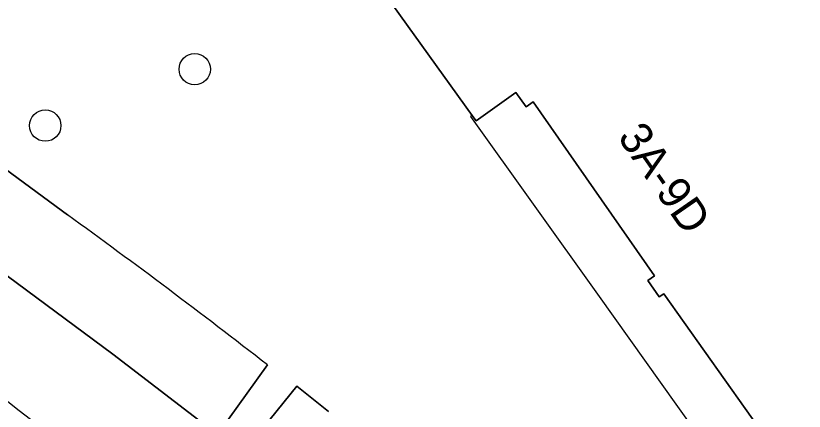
# Model space of a CAD drawing. Extents: x 161087 to 161926, y 382572 to 383873.
# Drawn here: x 161454.07 to 161478.62, y 383489.77 to 383502.09 of the extents above; entities that cross this region are included whole.
import ezdxf

# ---------------------------------------------------------------- set-up
doc = ezdxf.new("R2010")
doc.units = 0
for name, color, linetype in [('IMGEO_Boom', 7, 'Continuous'), ('IMGEO_Groenvoorziening', 7, 'Continuous'), ('IMGEO_OVBaan_gesloten', 7, 'Continuous'), ('IMGEO_Pand', 7, 'Continuous'), ('IMGEO_Pand_nummerreeks', 7, 'Continuous'), ('IMGEO_Pand_overbouw', 7, 'Continuous'), ('IMGEO_Parkeervlak_open', 7, 'Continuous'), ('IMGEO_Rijbaan_lokaal_gesloten', 7, 'Continuous'), ('IMGEO_Voetpad_open', 7, 'Continuous')]:
    doc.layers.add(name, color=color, linetype=linetype)

msp = doc.modelspace()

# ---------------------------------------------------------------- linework, layer by layer
at = {"layer": 'IMGEO_Boom'}
for centre in [(161459.639, 383500.424), (161454.983, 383498.667)]:
    msp.add_circle(centre, 0.489, dxfattribs=at)
at = {"layer": 'IMGEO_Groenvoorziening'}
msp.add_lwpolyline([(161463.804, 383489.759), (161462.815, 383490.544), (161461.112, 383488.439)], dxfattribs=at)
at = {"layer": 'IMGEO_OVBaan_gesloten'}
msp.add_arc((161002.692, 382901.097), 741.879, 51.652272, 53.859801, dxfattribs=at)
at = {"layer": 'IMGEO_Pand'}
msp.add_lwpolyline([(161460.387, 383509.966), (161468.277, 383498.982), (161468.401, 383498.81), (161469.635, 383499.697), (161469.956, 383499.25), (161470.175, 383499.408), (161473.959, 383493.989), (161473.747, 383493.839), (161474.103, 383493.332), (161474.242, 383493.43), (161478.045, 383488.066)], dxfattribs=at)
at = {"layer": 'IMGEO_Pand_overbouw'}
msp.add_lwpolyline([(161477.164, 383486.415), (161478.616, 383487.452), (161478.476, 383487.648), (161478.272, 383487.503), (161477.93, 383487.985), (161478.045, 383488.066), (161474.242, 383493.43), (161474.103, 383493.332), (161473.747, 383493.839), (161473.959, 383493.989), (161470.175, 383499.408), (161469.956, 383499.25), (161469.635, 383499.697), (161468.401, 383498.81), (161468.277, 383498.982), (161468.228, 383498.95), (161472.174, 383493.416)], close=True, dxfattribs=at)
at = {"layer": 'IMGEO_Parkeervlak_open'}
for points in [[(161455.679, 383495.885), (161444.906, 383503.831), (161443.362, 383501.719)], [(161443.362, 383501.719), (161457.088, 383491.546), (161460.345, 383489.047), (161461.899, 383491.213)]]:
    msp.add_lwpolyline(points, dxfattribs=at)
msp.add_arc((161323.291, 383313.156), 225.647, 52.10117, 54.07655, dxfattribs=at)
at = {"layer": 'IMGEO_Rijbaan_lokaal_gesloten'}
msp.add_lwpolyline([(161463.393, 383486.589), (161461.112, 383488.439), (161460.345, 383489.047), (161457.088, 383491.546), (161443.362, 383501.719), (161442.402, 383502.431), (161440.884, 383500.89), (161440.225, 383500.221)], dxfattribs=at)
msp.add_arc((161002.692, 382901.097), 741.879, 51.652272, 53.859801, dxfattribs=at)
at = {"layer": 'IMGEO_Voetpad_open'}
for points in [[(161456.146, 383514.653), (161445.951, 383524.65), (161440.058, 383518.981), (161438.773, 383517.739), (161437.966, 383516.971), (161435.378, 383514.442), (161434.585, 383513.694), (161433.723, 383514.328), (161430.786, 383516.488), (161429.909, 383517.135), (161429.105, 383517.73), (161428.228, 383518.378), (161427.187, 383516.711), (161431.257, 383513.732), (161430.033, 383512), (161429.802, 383511.673), (161442.402, 383502.431), (161443.362, 383501.719), (161444.906, 383503.831), (161455.679, 383495.885)], [(161478.045, 383488.066), (161474.242, 383493.43), (161474.103, 383493.332), (161473.747, 383493.839), (161473.959, 383493.989), (161470.175, 383499.408), (161469.956, 383499.25), (161469.635, 383499.697), (161468.401, 383498.81), (161468.277, 383498.982), (161460.387, 383509.966)], [(161461.899, 383491.213), (161460.345, 383489.047), (161461.112, 383488.439), (161462.815, 383490.544), (161463.804, 383489.759)]]:
    msp.add_lwpolyline(points, dxfattribs=at)
msp.add_arc((161323.291, 383313.156), 225.647, 52.10117, 54.07655, dxfattribs=at)

# ---------------------------------------------------------------- texts
at = {"layer": 'IMGEO_Pand_nummerreeks'}
msp.add_text('3A-9D', height=1, rotation=304.7268, dxfattribs=at).set_placement((161472.783, 383498.307))

doc.saveas('drawing.dxf')
